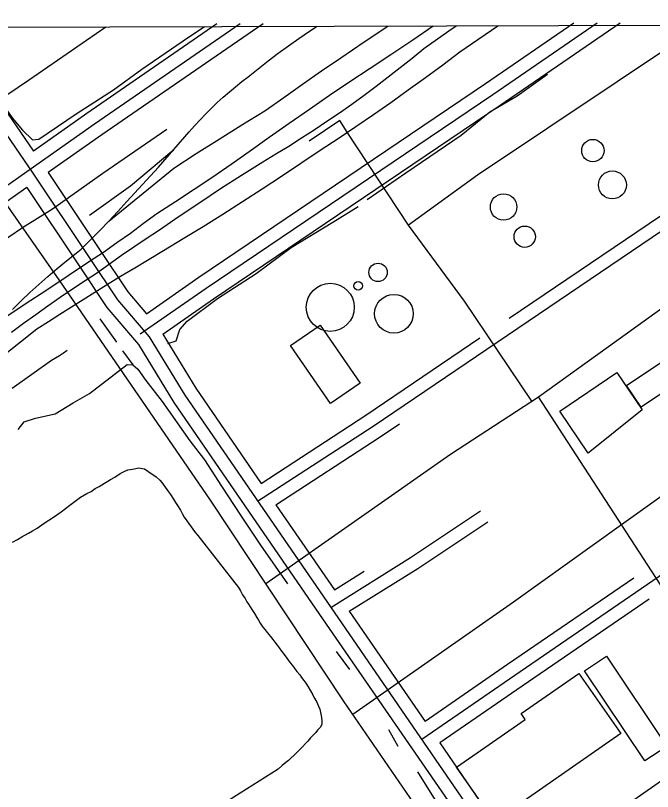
# Model space of a CAD drawing. Extents: x 3355724 to 3393621, y 594744 to 620174.
# Drawn here: x 3386345 to 3387079, y 617501 to 618395 of the extents above; entities that cross this region are included whole.
import ezdxf

# ---------------------------------------------------------------- set-up
doc = ezdxf.new("R2010")
doc.units = 0
for name, color, linetype in [('V-BLDG-OTLN', 7, 'Continuous'), ('V-DOMW-TANK', 7, 'Continuous'), ('V-GRID-FRAM', 7, 'Continuous'), ('V-RAIL-TRAK', 7, 'Continuous'), ('V-ROAD-CNTR', 7, 'Continuous'), ('V-SITE-OTLN', 7, 'Continuous'), ('V-TOPO-SHOR', 7, 'Continuous'), ('V-UTIL-LINE', 7, 'Continuous')]:
    doc.layers.add(name, color=color, linetype=linetype)

msp = doc.modelspace()

# ---------------------------------------------------------------- linework, layer by layer
at = {"layer": 'V-BLDG-OTLN'}
for points in [[(3386707.72, 617947.56), (3386661.66, 618014.43), (3386696, 618038.09), (3386742.06, 617971.22)], [(3387065.5, 617943.43), (3387048.84, 617968.29), (3387116.06, 618013.35), (3387132.72, 617988.49)], [(3387004.66, 617890.38), (3386971.89, 617939.05), (3387037.68, 617983.36), (3387066.9, 617940.34)], [(3387069.83, 617535.82), (3387000.53, 617639.64), (3387025.75, 617656.48), (3387095.06, 617552.66)], [(3386896.58, 617466.04), (3386852.91, 617528.84), (3386931.95, 617583.8), (3386927.33, 617590.44), (3386994, 617636.8), (3387042.29, 617567.36)]]:
    msp.add_lwpolyline(points, close=True, dxfattribs=at)
at = {"layer": 'V-DOMW-TANK'}
for centre, radius in [((3387010.05, 618239.1), 12.9), ((3387032.5, 618199.6), 16.12), ((3386907.24, 618174.14), 15.24), ((3386931.61, 618139.93), 12.31), ((3386762.72, 618098.76), 10.55), ((3386739.83, 618083.39), 4.98), ((3386707.64, 618058.54), 27.67), ((3386780.87, 618051.13), 22.27)]:
    msp.add_circle(centre, radius, dxfattribs=at)
at = {"layer": 'V-GRID-FRAM'}
msp.add_lwpolyline([(3359807.56, 618312.07), (3391397.17, 618394.77), (3391452.71, 600211.22), (3359847.23, 600128.47), (3359807.56, 618312.07)], dxfattribs=at)
at = {"layer": 'V-RAIL-TRAK'}
for points in [[(3386331.73, 618046.14), (3386356.48, 618062.46), (3386381.21, 618078.82), (3386405.91, 618095.23), (3386430.58, 618111.67), (3386446.35, 618122.27), (3386461.97, 618133.08), (3386477.44, 618144.11), (3386492.76, 618155.34), (3386507.93, 618166.78), (3386529.53, 618180.59), (3386550.98, 618194.62), (3386572.29, 618208.89), (3386593.44, 618223.38), (3386614.43, 618238.09), (3386637.35, 618254.54), (3386660.39, 618270.82), (3386683.55, 618286.93), (3386706.82, 618302.88), (3386730.2, 618318.66), (3386753.7, 618334.28), (3386777.31, 618349.72), (3386802.64, 618366.8), (3386826.19, 618382.8)], [(3386332.11, 618003.91), (3386350.84, 618018.92), (3386369.72, 618033.75), (3386383.05, 618042.25), (3386396.4, 618050.73), (3386409.75, 618059.2), (3386423.1, 618067.66), (3386436.46, 618076.09), (3386449.83, 618084.5), (3386466.25, 618094.32), (3386482.67, 618104.15), (3386499.07, 618114), (3386515.46, 618123.87), (3386538.43, 618137.7), (3386561.29, 618151.72), (3386584.04, 618165.92), (3386606.67, 618180.31), (3386629.18, 618194.88), (3386651.58, 618209.63), (3386673.85, 618224.56), (3386696, 618239.68), (3386716.56, 618253.15), (3386736.99, 618266.81), (3386757.29, 618280.67), (3386777.46, 618294.73), (3386797.49, 618308.98), (3386817.38, 618323.42), (3386837.13, 618338.05), (3386856.74, 618352.87), (3386900.7, 618383)], [(3386340.6, 618030.02), (3386354.46, 618040.26), (3386368.43, 618050.36), (3386382.5, 618060.33), (3386396.67, 618070.15), (3386410.93, 618079.83), (3386425.28, 618089.37), (3386439.72, 618098.76), (3386453.48, 618108.8), (3386467.36, 618118.66), (3386481.37, 618128.34), (3386495.5, 618137.85), (3386509.75, 618147.17), (3386533.49, 618163.44), (3386557.37, 618179.49), (3386581.41, 618195.32), (3386605.59, 618210.93), (3386629.91, 618226.31), (3386644.9, 618235.26), (3386659.77, 618244.39), (3386674.53, 618253.71), (3386689.17, 618263.21), (3386703.7, 618272.89), (3386718.1, 618282.76), (3386732.37, 618292.8), (3386746.52, 618303.02), (3386760.54, 618313.41), (3386774.44, 618323.98), (3386788.19, 618334.72), (3386801.82, 618345.64), (3386815.3, 618356.72), (3386844.33, 618377.18), (3386852.52, 618382.87)], [(3386452.75, 618157.97), (3386527.38, 618218.86), (3386553.39, 618235.73), (3386579.56, 618252.35), (3386605.89, 618268.73), (3386632.36, 618284.87), (3386653.99, 618300.41), (3386675.76, 618315.77), (3386697.66, 618330.93), (3386719.69, 618345.91), (3386746.86, 618364.41), (3386774.05, 618382.67)], [(3386557.75, 618274.64), (3386564.21, 618281.36), (3386570.81, 618287.93), (3386577.56, 618294.36), (3386584.44, 618300.65), (3386591.45, 618306.78), (3386598.6, 618312.76), (3386605.87, 618318.59), (3386613.26, 618324.26), (3386624.64, 618333.45), (3386636.16, 618342.46), (3386647.83, 618351.29), (3386659.63, 618359.93), (3386671.57, 618368.38), (3386683.64, 618376.65), (3386692.41, 618382.45)], [(3386341.56, 618056.1), (3386351.55, 618065.88), (3386361.72, 618075.5), (3386372.04, 618084.94), (3386382.53, 618094.2), (3386393.18, 618103.28), (3386403.97, 618112.17), (3386414.93, 618120.88), (3386416.89, 618122.41), (3386418.84, 618123.97), (3386420.74, 618125.56), (3386431.57, 618136.2), (3386442.24, 618147), (3386452.75, 618157.97), (3386463.08, 618169.09), (3386473.24, 618180.38), (3386491.58, 618200.18), (3386509.7, 618220.19), (3386527.6, 618240.4), (3386545.27, 618260.8), (3386551.43, 618267.79), (3386557.75, 618274.64)], [(3385887.46, 617844.01), (3385941.17, 617873.17), (3385995.9, 617905.03), (3386022.71, 617923.37), (3386087.47, 617969.54), (3386189.14, 618038.3), (3386321.31, 618129.18), (3386353.39, 618150.4), (3386387.67, 618172.15), (3386445.69, 618213.21), (3386519.41, 618264)], [(3386430.5, 618164.62), (3386477.77, 618198.58), (3386527.6, 618240.4)], [(3386341.52, 617965.25), (3386364.18, 617981.35), (3386386.68, 617997.67), (3386391.4, 618000.25), (3386396, 618003.04), (3386400.46, 618006.04), (3386404.78, 618009.26)]]:
    msp.add_lwpolyline(points, dxfattribs=at)
at = {"layer": 'V-ROAD-CNTR'}
for points in [[(3386603.72, 618385.29), (3386435.99, 618269.5), (3386122.42, 618048.79), (3385870.79, 617883.49), (3385438.06, 617583)], [(3386247.54, 618384.35), (3386365.32, 618213.21), (3386430.09, 618115.78), (3386462.52, 618067.27), (3386498.92, 618024.62), (3386540.21, 617957.14), (3386703.53, 617719.4), (3386867.26, 617481.57), (3386975.2, 617321.13)], [(3386265.71, 618384.4), (3386366.05, 618238.61)], [(3386577.21, 618385.22), (3386427.41, 618281.81), (3386366.05, 618238.61)], [(3386630.22, 618385.36), (3386444.57, 618257.2), (3386382.94, 618213.81)], [(3386488.81, 618027.94), (3386564.87, 618080.77), (3386894.8, 618303.93), (3387014.9, 618386.36)], [(3386495.97, 618051.18), (3386556.39, 618093.14), (3386886.35, 618316.33), (3386988.29, 618386.29)], [(3386514.66, 618027.64), (3386573.35, 618068.39), (3386903.24, 618291.54), (3387041.51, 618386.43)], [(3386624, 617835.17), (3386756.95, 617921.78), (3387149.63, 618187.8), (3387399.55, 618365.45), (3387432.26, 618387.45)], [(3386913.57, 618046), (3387141.07, 618200.13), (3387242.81, 618272.44)], [(3386382.94, 618213.81), (3386442.57, 618124.1), (3386474.5, 618076.33), (3386495.97, 618051.18)], [(3386358.39, 618196.54), (3386130.86, 618036.38), (3385989.29, 617943.39)], [(3386358.39, 618196.54), (3386417.61, 618107.46), (3386450.54, 618058.2), (3386486.74, 618015.78), (3386527.62, 617948.97), (3386691.17, 617710.9), (3386854.85, 617473.13), (3386954.45, 617325.11)], [(3386514.66, 618027.64), (3386552.8, 617965.3), (3386628.08, 617855.72)], [(3386628.08, 617855.72), (3386748.65, 617934.27), (3386879.97, 618023.23)], [(3387418.45, 617963.89), (3387434.3, 617983.39), (3387342.63, 617922.89), (3387185.51, 617816.45), (3386920.05, 617634.45), (3386812.96, 617560.45)], [(3386645.07, 617830.99), (3386765.25, 617909.28), (3386787.35, 617924.25)], [(3386645.07, 617830.99), (3386712.4, 617732.99)], [(3386708.19, 617712.64), (3386800.18, 617770.29), (3386880.67, 617824.01)], [(3386729.42, 617708.25), (3386808.32, 617757.7), (3386888.99, 617811.53)], [(3386712.4, 617732.99), (3386746.49, 617754.35)], [(3387057.03, 617746.55), (3386911.55, 617646.8), (3386816.79, 617581.33)], [(3387074.71, 617722.29), (3386928.55, 617622.09), (3386833.8, 617556.62)], [(3386729.42, 617708.25), (3386816.79, 617581.33)], [(3386833.8, 617556.62), (3386879.66, 617490.01), (3386979.2, 617342.05)]]:
    msp.add_lwpolyline(points, dxfattribs=at)
at = {"layer": 'V-SITE-OTLN'}
msp.add_line((3381827.05, 618369.72), (3388510.82, 618387.21), dxfattribs=at)
at = {"layer": 'V-TOPO-SHOR'}
for p, q in [((3386442.17, 618045.19), (3386461.63, 618018.4)), ((3386468.5, 618008.34), (3386480.12, 617992.39)), ((3386714.47, 617661.83), (3386729.72, 617641.36)), ((3386774.83, 617572.08), (3386785.56, 617553.06))]:
    msp.add_line(p, q, dxfattribs=at)
for points in [[(3386269.74, 618381.35), (3386293.05, 618345.75), (3386341.52, 618276.88), (3386353.33, 618262.75), (3386364.72, 618251.63), (3386372.21, 618252.47), (3386415.04, 618281.5), (3386457.88, 618309.03), (3386490.62, 618333.05), (3386538.29, 618365.52), (3386562.66, 618382.11)], [(3386750.02, 618182.86), (3386794.7, 618213.41), (3386858.37, 618256.94), (3386891.47, 618283.61), (3386922.78, 618302.37), (3386957.77, 618327.18)], [(3386520.75, 618016.89), (3386530.1, 618020), (3386534.45, 618032.81), (3386542.97, 618042.67), (3386577.95, 618068.61), (3386622.27, 618097.65), (3386662.46, 618127.4), (3386710.54, 618156.49), (3386739.6, 618174.85)], [(3386348.13, 617917.65), (3386355.15, 617926.74), (3386368.25, 617930.64), (3386390.71, 617935.79), (3386411.58, 617948.42), (3386430.59, 617959.15), (3386473.74, 617992.69), (3386480.12, 617992.39), (3386486.19, 617987.2), (3386495.35, 617974.18), (3386514.03, 617950), (3386546.09, 617904.58), (3386562.86, 617882.63), (3386582.36, 617852.46), (3386604.15, 617818.93), (3386627.45, 617784.67), (3386658.38, 617739.99)], [(3386341.73, 617787.83), (3386347.35, 617791.04), (3386352.66, 617794.25), (3386360.16, 617798.43), (3386364.84, 617801), (3386370.15, 617804.2), (3386378.26, 617809.65), (3386383.57, 617813.17), (3386388.87, 617816.69), (3386397.6, 617822.76), (3386402.59, 617826.6), (3386407.89, 617830.74), (3386415.37, 617836.49), (3386420.05, 617839.7), (3386427.23, 617843.87), (3386432.23, 617846.44), (3386436.91, 617849.64), (3386441.6, 617851.9), (3386447.85, 617855.74), (3386451.59, 617858.3), (3386454.71, 617860.23), (3386459.4, 617862.8), (3386465.64, 617866.96), (3386470.33, 617869.53), (3386474.4, 617871.15), (3386479.73, 617872.16), (3386483.81, 617872.83), (3386486.95, 617873.5), (3386493.56, 617872.32), (3386497.68, 617869.85), (3386501.49, 617867.06), (3386504.34, 617865.21), (3386507.19, 617863.04), (3386511.33, 617859.32), (3386513.56, 617856.83), (3386515.48, 617854.02), (3386521.23, 617845.91), (3386523.78, 617842.8), (3386527.31, 617837.49), (3386529.55, 617833.75), (3386531.79, 617830.31), (3386535, 617824.69), (3386536.94, 617820.94), (3386539.5, 617816.88), (3386552.6, 617798.8), (3386555.16, 617795.68), (3386602.09, 617735.54), (3386604.33, 617731.79), (3386606.58, 617727.42), (3386609.47, 617723.05), (3386611.4, 617719.3), (3386613.32, 617716.49), (3386617.48, 617710.25), (3386620.36, 617705.88), (3386622.93, 617701.2), (3386624.85, 617698.07), (3386627.1, 617694.64), (3386629.98, 617689.96)], [(3386629.98, 617689.96), (3386632.53, 617686.84), (3386635.08, 617683.73), (3386638.91, 617679.37), (3386641.47, 617675.94), (3386643.71, 617672.82), (3386646.58, 617669.08), (3386648.81, 617666.28), (3386651.37, 617662.54), (3386653.29, 617660.04), (3386657.45, 617654.12), (3386659.36, 617651.62), (3386661.6, 617648.82), (3386664.15, 617645.7), (3386667.02, 617641.96), (3386669.26, 617638.85), (3386672.45, 617635.11), (3386674.37, 617631.99), (3386677.24, 617628.56), (3386679.48, 617625.45), (3386682.04, 617621.39), (3386684.93, 617616.7), (3386687.5, 617612.02), (3386689.11, 617608.58), (3386691.68, 617604.2), (3386693.94, 617598.89), (3386695.55, 617595.44), (3386696.54, 617591.68), (3386697.21, 617588.23), (3386697.91, 617582.58), (3386697.96, 617577.86), (3386696.12, 617574.38), (3386693.01, 617571.2), (3386690.84, 617568.66), (3386688.66, 617566.43), (3386684.94, 617562.62), (3386681.84, 617558.49), (3386679.04, 617555.94), (3386675.62, 617552.13), (3386672.83, 617549.27), (3386668.79, 617545.13), (3386665.99, 617542.58), (3386662.26, 617539.08), (3386659.45, 617536.53), (3386656.34, 617533.98), (3386652.29, 617530.47), (3386647.62, 617526.33), (3386567.4, 617475.7)], [(3386808.06, 617523.3), (3386830.25, 617487.53), (3386860.86, 617437.59)]]:
    msp.add_lwpolyline(points, dxfattribs=at)
at = {"layer": 'V-UTIL-LINE'}
for points in [[(3385873.19, 617930.93), (3385898.75, 617949.08), (3385895.67, 617958.95), (3385969.43, 618009.06), (3385949.56, 618040.22), (3386104.31, 618145.46), (3386236.08, 618236.57), (3386360.01, 618320.3), (3386449.32, 618381.82)], [(3386633.54, 617740.19), (3386845.93, 617889.4), (3386947.59, 617955.36), (3387127.82, 618085.04), (3387253.06, 618169.78), (3387154.17, 618317.98), (3387119.16, 618372.43), (3386877.18, 618210.97), (3386797.89, 618153.2), (3386727.22, 618260.28), (3386718.81, 618273.88), (3386683.41, 618250)], [(3387200.21, 618248.99), (3387249.74, 618282.86), (3387333.33, 618337.79), (3387476.09, 618112.11), (3387523.32, 618142.41), (3387669.42, 617914.13), (3387493.69, 617795.08), (3387310.78, 617668.69), (3387190.83, 617584), (3387020.39, 617465.02), (3386885.97, 617367.83)], [(3386600.49, 615781.24), (3386864.06, 615961.46), (3387178.15, 616172.67), (3387531.61, 616408.8), (3387356.06, 616668.46), (3387230.96, 616853.36), (3387057.97, 617120.98), (3386879.83, 617376.65), (3386723.83, 617604.15), (3386569.75, 617836.3), (3386395.6, 618090.03), (3386274.83, 618262.75)], [(3386939.83, 617950.33), (3386862.15, 618065.74), (3386797.89, 618153.2)], [(3387042.88, 617808.34), (3387191.98, 617914.52), (3387393.9, 618054.35), (3387476.09, 618112.11)], [(3387369.94, 616944.13), (3387273.83, 617080.47), (3387246.98, 617115.52), (3387353.58, 617183.19), (3387281.31, 617287.43), (3387359.06, 617336.26), (3387266.6, 617470.98), (3387264.6, 617472.61), (3387245.16, 617501.33), (3387225.58, 617530.98), (3387224.58, 617531.63), (3387189.06, 617582.77), (3386947.59, 617955.36)], [(3386733.78, 617589.64), (3386918.63, 617719.04), (3387042.88, 617808.34)]]:
    msp.add_lwpolyline(points, dxfattribs=at)

doc.saveas('drawing.dxf')
